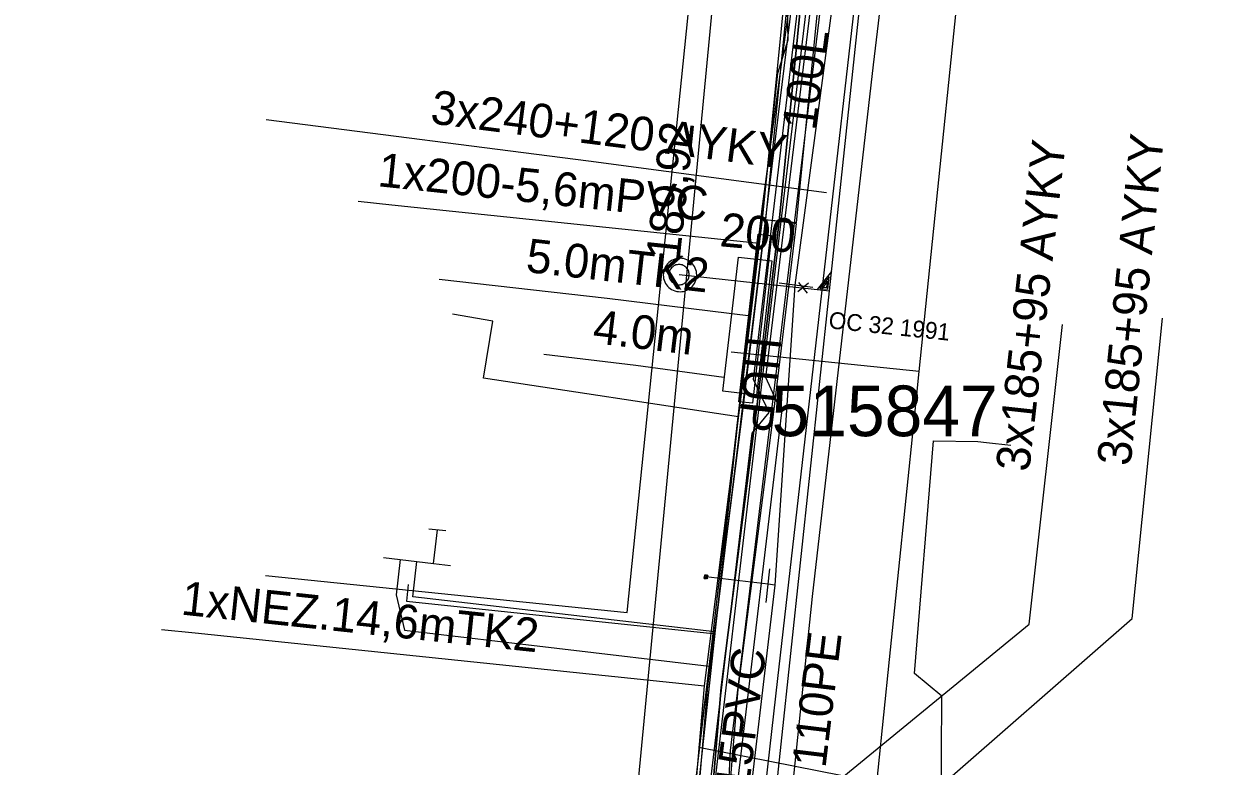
# Model space of a CAD drawing. Extents: x -746464 to -745690, y -1051581 to -1049993.
# Drawn here: x -746142.2 to -746106.85, y -1050791.97 to -1050769.98 of the extents above; entities that cross this region are included whole.
import ezdxf

# ---------------------------------------------------------------- set-up
doc = ezdxf.new("R2010")
doc.units = 0
for name, color, linetype in [('04_CETIN_neprovozovane', 7, 'Continuous'), ('04_CETIN_sdelovaci_podzem', 7, 'Continuous'), ('37_TVNET_sdelovaci_televizni kabely', 7, 'Continuous'), ('45_Eltodo_napajeci_kabel_NN', 7, 'Continuous'), ('45_Eltodo_popisy', 7, 'Continuous'), ('45_Eltodo_vedeni_NN_zemni', 7, 'Continuous'), ('48_Prazs_plynarenska_STL', 7, 'Continuous'), ('48_Prazs_plynarenska_STL_popisy', 7, 'Continuous'), ('51_PVaK_kanal_jednotna_neoverena poloha_pripojka', 7, 'Continuous'), ('51_PVaK_kanal_jednotna_overena poloha_rad', 7, 'Continuous'), ('51_PVaK_kanal_negravitacni_overena poloha', 7, 'Continuous'), ('51_PVaK_kanal_objekty', 7, 'Continuous'), ('51_PVaK_kanal_popisy', 7, 'Continuous'), ('51_PVaK_vodovod_chranicky_objekty', 7, 'Continuous'), ('51_PVaK_vodovod_NEPROVOZUJE PVK_neoverene poloha', 7, 'Continuous'), ('51_PVaK_vodovod_popisy', 7, 'Continuous'), ('55_PREdi_chranicky', 7, 'Continuous'), ('55_PREdi_NN', 7, 'Continuous'), ('55_PREdi_NN_popisy', 7, 'Continuous'), ('55_PREdi_NN_pripojovaci_misto', 7, 'Continuous'), ('55_PREdi_stavby_popisy', 7, 'Continuous'), ('55_PREdi_VN', 7, 'Continuous'), ('55_PREdi_ZRUSENE_elektro', 7, 'Continuous')]:
    doc.layers.add(name, color=color, linetype=linetype)

msp = doc.modelspace()

# ---------------------------------------------------------------- linework, layer by layer
at = {"layer": '04_CETIN_neprovozovane'}
msp.add_lwpolyline([(-746122.86, -1050802.08), (-746120.21, -1050779.57), (-746117.76, -1050758.96), (-746115.41, -1050737.5), (-746111.78, -1050719.1), (-746081.26, -1050611.75), (-746077.75, -1050600.04)], dxfattribs=at)
at = {"layer": '04_CETIN_sdelovaci_podzem'}
for points in [[(-746121.03, -1050781.62), (-746120.3, -1050775.53), (-746119.86, -1050771.44), (-746119.56, -1050770.45), (-746119.61, -1050768.2)], [(-746121.03, -1050781.62), (-746120.3, -1050775.53)], [(-746121.03, -1050781.62), (-746128.58, -1050780.48), (-746128.31, -1050778.79), (-746129.5, -1050778.58)], [(-746122.59, -1050796.1), (-746121.03, -1050781.62)], [(-746115.46, -1050796.89), (-746115.02, -1050793.37), (-746115, -1050789.9), (-746115.81, -1050789.22), (-746115.25, -1050782.33), (-746113.94, -1050782.35), (-746113.68, -1050782.38), (-746112.96, -1050782.46)]]:
    msp.add_lwpolyline(points, dxfattribs=at)
at = {"layer": '37_TVNET_sdelovaci_televizni kabely'}
for points in [[(-745984.595, -1050626.363), (-746079.15, -1050602.616), (-746117.902, -1050728.62), (-746140.499, -1050964.785), (-746150.343, -1051014.385), (-746134.374, -1051025.766), (-746053.56, -1051028.358)], [(-746135.044, -1050786.321), (-746124.326, -1050787.415), (-746122.221, -1050766.802), (-746133.101, -1050765.692)]]:
    msp.add_lwpolyline(points, dxfattribs=at)
at = {"layer": '45_Eltodo_napajeci_kabel_NN'}
msp.add_lwpolyline([(-746165.45, -1051019.12), (-746165.712, -1051018.023), (-746163.467, -1051013.836), (-746155.197, -1051018.912), (-746150.32, -1051019.043), (-746148.604, -1051010.158), (-746143.982, -1050988.385), (-746139.729, -1050968.164), (-746137.496, -1050944.441), (-746135.374, -1050923.74), (-746132.775, -1050899.638), (-746130.229, -1050876.488), (-746127.576, -1050852.278), (-746125.136, -1050831.143), (-746122.376, -1050803.534), (-746119.744, -1050781.489), (-746120.222, -1050780.456), (-746117.893, -1050761.331)], dxfattribs=at)
at = {"layer": '45_Eltodo_vedeni_NN_zemni'}
for points in [[(-746120.625, -1050782.102), (-746120.119, -1050781.489), (-746120.581, -1050780.519), (-746118.291, -1050761.289)], [(-746123.171, -1050803.447), (-746120.625, -1050782.102)]]:
    msp.add_lwpolyline(points, dxfattribs=at)
at = {"layer": '48_Prazs_plynarenska_STL'}
for points in [[(-746128.924, -1050901.967), (-746128.119, -1050893.674), (-746126.8, -1050880.15), (-746126.425, -1050876.727), (-746123.398, -1050849.062), (-746122.397, -1050839.917), (-746121.85, -1050834.92), (-746119.64, -1050819.16), (-746118.456, -1050807.673), (-746117.44, -1050797.41), (-746116.892, -1050792.088), (-746116.554, -1050788.806), (-746115.818, -1050781.644), (-746115.679, -1050780.281), (-746115.164, -1050775.276), (-746114.581, -1050769.606)], [(-746115.679, -1050780.281), (-746121.247, -1050779.708)]]:
    msp.add_lwpolyline(points, dxfattribs=at)
at = {"layer": '51_PVaK_kanal_jednotna_neoverena poloha_pripojka'}
msp.add_line((-746122.79, -1050777.41), (-746118.336, -1050777.89), dxfattribs=at)
at = {"layer": '51_PVaK_kanal_jednotna_overena poloha_rad'}
msp.add_lwpolyline([(-746122.06, -1050812.8), (-746118.336, -1050777.89), (-746116.83, -1050763.77)], dxfattribs=at)
at = {"layer": '51_PVaK_kanal_negravitacni_overena poloha'}
msp.add_lwpolyline([(-746115.12, -1050753.61), (-746115.37, -1050757.26), (-746117.04, -1050771.19), (-746118.85, -1050786.94), (-746120.95, -1050807.16), (-746122.42, -1050820.88)], dxfattribs=at)
at = {"layer": '51_PVaK_kanal_objekty'}
for p, q in [((-746118.956, -1050777.665), (-746119.275, -1050777.921)), ((-746119.249, -1050777.645), (-746118.991, -1050777.957))]:
    msp.add_line(p, q, dxfattribs=at)
for points in [[(-746122.26, -1050777.42), (-746122.27, -1050777.37), (-746122.27, -1050777.32), (-746122.29, -1050777.27), (-746122.31, -1050777.22), (-746122.33, -1050777.17), (-746122.36, -1050777.13), (-746122.39, -1050777.09), (-746122.43, -1050777.05), (-746122.47, -1050777.02), (-746122.51, -1050776.99), (-746122.56, -1050776.97), (-746122.61, -1050776.95), (-746122.66, -1050776.93), (-746122.71, -1050776.93), (-746122.76, -1050776.92), (-746122.81, -1050776.93), (-746122.86, -1050776.93), (-746122.91, -1050776.95), (-746122.96, -1050776.97), (-746123.01, -1050776.99), (-746123.05, -1050777.02), (-746123.09, -1050777.05), (-746123.13, -1050777.09), (-746123.16, -1050777.13), (-746123.19, -1050777.17), (-746123.21, -1050777.22), (-746123.23, -1050777.27), (-746123.25, -1050777.32), (-746123.25, -1050777.37), (-746123.26, -1050777.42), (-746123.25, -1050777.47), (-746123.25, -1050777.52), (-746123.23, -1050777.57), (-746123.21, -1050777.62), (-746123.19, -1050777.67), (-746123.16, -1050777.71), (-746123.13, -1050777.75), (-746123.09, -1050777.79), (-746123.05, -1050777.82), (-746123.01, -1050777.85), (-746122.96, -1050777.87), (-746122.91, -1050777.89), (-746122.86, -1050777.91), (-746122.81, -1050777.91), (-746122.76, -1050777.92), (-746122.71, -1050777.91), (-746122.66, -1050777.91), (-746122.61, -1050777.89), (-746122.56, -1050777.87), (-746122.51, -1050777.85), (-746122.47, -1050777.82), (-746122.43, -1050777.79), (-746122.39, -1050777.75), (-746122.36, -1050777.71), (-746122.33, -1050777.67), (-746122.31, -1050777.62), (-746122.29, -1050777.57), (-746122.27, -1050777.52), (-746122.27, -1050777.47), (-746122.26, -1050777.42)], [(-746122.49, -1050777.41), (-746122.49, -1050777.38), (-746122.496, -1050777.35), (-746122.502, -1050777.32), (-746122.514, -1050777.29), (-746122.532, -1050777.26), (-746122.55, -1050777.236), (-746122.568, -1050777.212), (-746122.592, -1050777.188), (-746122.616, -1050777.17), (-746122.64, -1050777.152), (-746122.67, -1050777.134), (-746122.7, -1050777.122), (-746122.73, -1050777.116), (-746122.76, -1050777.11), (-746122.79, -1050777.11), (-746122.82, -1050777.11), (-746122.85, -1050777.116), (-746122.88, -1050777.122), (-746122.91, -1050777.134), (-746122.94, -1050777.152), (-746122.964, -1050777.17), (-746122.988, -1050777.188), (-746123.012, -1050777.212), (-746123.03, -1050777.236), (-746123.048, -1050777.26), (-746123.066, -1050777.29), (-746123.078, -1050777.32), (-746123.084, -1050777.35), (-746123.09, -1050777.38), (-746123.09, -1050777.41), (-746123.09, -1050777.44), (-746123.084, -1050777.47), (-746123.078, -1050777.5), (-746123.066, -1050777.53), (-746123.048, -1050777.56), (-746123.03, -1050777.584), (-746123.012, -1050777.608), (-746122.988, -1050777.632), (-746122.964, -1050777.65), (-746122.94, -1050777.668), (-746122.91, -1050777.686), (-746122.88, -1050777.698), (-746122.85, -1050777.704), (-746122.82, -1050777.71), (-746122.79, -1050777.71), (-746122.76, -1050777.71), (-746122.73, -1050777.704), (-746122.7, -1050777.698), (-746122.67, -1050777.686), (-746122.64, -1050777.668), (-746122.616, -1050777.65), (-746122.592, -1050777.632), (-746122.568, -1050777.608), (-746122.55, -1050777.584), (-746122.532, -1050777.56), (-746122.514, -1050777.53), (-746122.502, -1050777.5), (-746122.496, -1050777.47), (-746122.49, -1050777.44), (-746122.49, -1050777.41)], [(-746119.141, -1050777.803), (-746118.336, -1050777.889), (-746118.275, -1050777.314), (-746118.699, -1050777.85)], [(-746118.614, -1050777.816), (-746118.379, -1050777.841), (-746118.34, -1050777.474), (-746118.614, -1050777.82)], [(-746118.525, -1050777.783), (-746118.408, -1050777.795), (-746118.388, -1050777.607), (-746118.525, -1050777.787)]]:
    msp.add_lwpolyline(points, dxfattribs=at)
at = {"layer": '51_PVaK_vodovod_chranicky_objekty'}
for p, q in [((-746118.821, -1050777.792), (-746119.821, -1050777.659)), ((-746120.212, -1050787.12), (-746120.097, -1050786.12)), ((-746122.049, -1050786.405), (-746121.938, -1050786.317)), ((-746122.049, -1050786.405), (-746122.047, -1050786.385)), ((-746122.049, -1050786.405), (-746122.029, -1050786.407)), ((-746122.037, -1050786.306), (-746122.04, -1050786.326)), ((-746122.037, -1050786.306), (-746121.95, -1050786.417)), ((-746122.037, -1050786.306), (-746122.018, -1050786.308)), ((-746121.95, -1050786.417), (-746121.97, -1050786.414)), ((-746121.938, -1050786.317), (-746121.958, -1050786.315)), ((-746121.95, -1050786.417), (-746121.948, -1050786.397)), ((-746121.938, -1050786.317), (-746121.941, -1050786.337))]:
    msp.add_line(p, q, dxfattribs=at)
msp.add_lwpolyline([(-746121.944, -1050786.367), (-746121.943, -1050786.362), (-746121.944, -1050786.357), (-746121.944, -1050786.352), (-746121.946, -1050786.347), (-746121.948, -1050786.341), (-746121.951, -1050786.337), (-746121.953, -1050786.333), (-746121.957, -1050786.328), (-746121.96, -1050786.325), (-746121.964, -1050786.321), (-746121.968, -1050786.318), (-746121.973, -1050786.315), (-746121.978, -1050786.314), (-746121.983, -1050786.312), (-746121.988, -1050786.312), (-746121.993, -1050786.311), (-746121.998, -1050786.311), (-746122.003, -1050786.312), (-746122.008, -1050786.313), (-746122.013, -1050786.316), (-746122.018, -1050786.318), (-746122.022, -1050786.321), (-746122.027, -1050786.324), (-746122.03, -1050786.328), (-746122.033, -1050786.331), (-746122.037, -1050786.336), (-746122.04, -1050786.341), (-746122.041, -1050786.346), (-746122.043, -1050786.35), (-746122.043, -1050786.355), (-746122.044, -1050786.36), (-746122.044, -1050786.365), (-746122.043, -1050786.37), (-746122.042, -1050786.376), (-746122.039, -1050786.381), (-746122.037, -1050786.385), (-746122.034, -1050786.39), (-746122.031, -1050786.394), (-746122.027, -1050786.398), (-746122.024, -1050786.401), (-746122.019, -1050786.405), (-746122.014, -1050786.407), (-746122.009, -1050786.409), (-746122.005, -1050786.41), (-746122, -1050786.411), (-746121.995, -1050786.411), (-746121.99, -1050786.411), (-746121.984, -1050786.411), (-746121.979, -1050786.409), (-746121.974, -1050786.407), (-746121.97, -1050786.404), (-746121.965, -1050786.402), (-746121.961, -1050786.398), (-746121.957, -1050786.395), (-746121.954, -1050786.391), (-746121.95, -1050786.386), (-746121.948, -1050786.382), (-746121.946, -1050786.377), (-746121.945, -1050786.372), (-746121.944, -1050786.367)], dxfattribs=at)
at = {"layer": '51_PVaK_vodovod_NEPROVOZUJE PVK_neoverene poloha'}
for p, q in [((-746120.15, -1050786.58), (-746121.995, -1050786.362)), ((-746119.951, -1050786.603), (-746120.15, -1050786.58))]:
    msp.add_line(p, q, dxfattribs=at)
for points in [[(-746112.17, -1050723.67), (-746115.962, -1050750.386), (-746116.764, -1050758.266), (-746119.36, -1050777.72)], [(-746119.36, -1050777.72), (-746119.951, -1050786.603), (-746121.099, -1050796.35), (-746122.392, -1050810.364), (-746123.931, -1050826.638), (-746127.054, -1050855.254), (-746129.164, -1050875.152), (-746130.599, -1050887.055)]]:
    msp.add_lwpolyline(points, dxfattribs=at)
at = {"layer": '55_PREdi_chranicky'}
for points in [[(-746117.99, -1050758.17), (-746117.493, -1050758.223), (-746118.603, -1050768.621), (-746119.322, -1050775.879), (-746119.82, -1050775.83), (-746120.318, -1050775.781), (-746119.597, -1050768.519), (-746118.487, -1050758.117), (-746117.99, -1050758.17)], [(-746119.82, -1050775.83), (-746119.324, -1050775.89), (-746119.994, -1050781.47), (-746120.49, -1050781.41), (-746120.986, -1050781.35), (-746120.316, -1050775.77), (-746119.82, -1050775.83)], [(-746120.447, -1050776.207), (-746120.049, -1050776.253), (-746120.617, -1050781.22), (-746121.014, -1050781.175), (-746120.447, -1050776.207)], [(-746121.03, -1050776.891), (-746120.036, -1050777.005), (-746120.497, -1050780.978), (-746121.491, -1050780.864), (-746121.03, -1050776.891)], [(-746120.49, -1050781.41), (-746119.994, -1050781.473), (-746121.043, -1050789.693), (-746121.572, -1050795.932), (-746122.07, -1050795.89), (-746122.568, -1050795.848), (-746122.037, -1050789.587), (-746120.986, -1050781.347), (-746120.49, -1050781.41)]]:
    msp.add_lwpolyline(points, close=True, dxfattribs=at)
at = {"layer": '55_PREdi_NN'}
for points in [[(-746079.707, -1050608.094), (-746081.337, -1050613.521), (-746088.598, -1050639.168), (-746100.883, -1050680.307), (-746109.804, -1050710.935), (-746113.542, -1050724.97), (-746114.797, -1050736.143), (-746116.957, -1050755.942), (-746121.273, -1050791.507), (-746121.329, -1050792.488), (-746122.44, -1050801.822), (-746124.772, -1050826.479), (-746132.514, -1050898.319), (-746135.263, -1050933.408), (-746137.115, -1050954.341), (-746141.612, -1050953.806)], [(-746078.666, -1050608.367), (-746080.547, -1050614.642), (-746087.42, -1050639.673), (-746099.733, -1050680.532), (-746108.682, -1050711.888), (-746112.327, -1050725.235), (-746113.87, -1050737.785), (-746116.087, -1050756.251), (-746119.869, -1050789.369)], [(-746118.318, -1050759.402), (-746118.696, -1050763.218), (-746120.333, -1050775.46), (-746121.791, -1050788.037)], [(-746118.696, -1050763.218), (-746121.728, -1050787.994), (-746130.679, -1050786.952), (-746130.557, -1050785.906)], [(-746130.06, -1050785.964), (-746130.002, -1050785.467)], [(-746131.55, -1050785.79), (-746131.053, -1050785.848), (-746130.557, -1050785.906), (-746130.06, -1050785.964), (-746129.563, -1050786.022)], [(-746131.053, -1050785.848), (-746131.175, -1050786.894), (-746130.928, -1050787.938), (-746121.896, -1050789.004), (-746122.205, -1050791.403), (-746115.141, -1050792.798), (-746115.241, -1050793.391), (-746113.437, -1050793.669)], [(-746130.817, -1050786.583), (-746130.869, -1050787.079), (-746121.791, -1050788.037)], [(-746121.791, -1050788.037), (-746121.849, -1050788.537), (-746122.298, -1050792.414)], [(-746119.869, -1050789.369), (-746120.347, -1050793.554), (-746116.03, -1050794.387), (-746117.167, -1050810.412), (-746109.962, -1050816.591), (-746089.48, -1050819.916)]]:
    msp.add_lwpolyline(points, dxfattribs=at)
at = {"layer": '55_PREdi_NN_popisy'}
for points in [[(-746135.019, -1050772.81), (-746125.474, -1050774.035), (-746118.417, -1050774.975)], [(-746115.556, -1050793.008), (-746109.368, -1050787.592), (-746108.465, -1050778.701)], [(-746118.012, -1050792.349), (-746112.413, -1050787.766), (-746111.426, -1050778.884)]]:
    msp.add_lwpolyline(points, dxfattribs=at)
at = {"layer": '55_PREdi_NN_pripojovaci_misto'}
for p, q in [((-746129.701, -1050784.996), (-746130.198, -1050784.944)), ((-746130.002, -1050785.467), (-746129.95, -1050784.97))]:
    msp.add_line(p, q, dxfattribs=at)
at = {"layer": '55_PREdi_stavby_popisy'}
for points in [[(-746132.293, -1050775.232), (-746131.299, -1050775.337), (-746120.42, -1050776.476)], [(-746129.898, -1050777.541), (-746124.921, -1050778.107), (-746120.659, -1050778.626)], [(-746126.797, -1050779.762), (-746124.072, -1050780.091), (-746121.459, -1050780.442)], [(-746138.118, -1050787.919), (-746137.124, -1050788.024), (-746122.037, -1050789.587)]]:
    msp.add_lwpolyline(points, dxfattribs=at)
at = {"layer": '55_PREdi_VN'}
for points in [[(-746131.88, -1050884.63), (-746131.62, -1050883.43), (-746131.05, -1050877.84), (-746130.27, -1050870.78), (-746129.47, -1050863.79), (-746128.9, -1050858.11), (-746128.23, -1050852.6), (-746127.82, -1050848.89), (-746126.8, -1050839.19), (-746125.42, -1050825.95), (-746124.45, -1050815.77), (-746123.36, -1050806.83), (-746122.84, -1050802.26), (-746122.07, -1050795.89), (-746121.54, -1050789.64), (-746120.49, -1050781.41), (-746119.82, -1050775.83), (-746119.1, -1050768.57)], [(-746119.1, -1050768.57), (-746119.82, -1050775.83), (-746120.49, -1050781.41), (-746121.54, -1050789.64), (-746122.07, -1050795.89), (-746122.84, -1050802.26), (-746123.36, -1050806.83), (-746124.45, -1050815.77), (-746125.42, -1050825.95), (-746126.8, -1050839.19), (-746127.82, -1050848.89), (-746128.23, -1050852.6), (-746128.9, -1050858.11), (-746129.337, -1050862.469), (-746129.47, -1050863.79), (-746130.27, -1050870.78), (-746131.05, -1050877.84), (-746131.62, -1050883.43), (-746131.88, -1050884.63)]]:
    msp.add_lwpolyline(points, dxfattribs=at)
at = {"layer": '55_PREdi_ZRUSENE_elektro'}
msp.add_lwpolyline([(-746129.741, -1050862.453), (-746129.298, -1050858.066), (-746128.627, -1050852.554), (-746128.218, -1050848.847), (-746127.198, -1050839.148), (-746125.818, -1050825.91), (-746124.848, -1050815.727), (-746123.757, -1050806.783), (-746123.237, -1050802.213), (-746122.468, -1050795.849), (-746121.938, -1050789.598), (-746120.887, -1050781.361), (-746120.218, -1050775.786), (-746119.498, -1050768.529)], dxfattribs=at)

# ---------------------------------------------------------------- texts
at = {"layer": '45_Eltodo_popisy'}
msp.add_text('515847', height=1.5, dxfattribs=at).set_placement((-746120.045, -1050782.194))
at = {"layer": '48_Prazs_plynarenska_STL_popisy'}
for s, height, rotation, p in [('OC 32 1991', 0.5, 354.1244, (-746118.375, -1050778.998)), ('HUP', 1, 264.12, (-746120.747, -1050779.208))]:
    msp.add_text(s, height=height, rotation=rotation, dxfattribs=at).set_placement(p)
at = {"layer": '51_PVaK_kanal_popisy'}
for s, rotation, p in [('189,92', 83.8855, (-746122.774, -1050777.004)), ('200', 354.851, (-746121.606, -1050776.566)), ('110PE', 83.0718, (-746118.453, -1050792.043)), ('315PVC', 82.9111, (-746120.822, -1050793.471))]:
    msp.add_text(s, height=1, rotation=rotation, dxfattribs=at).set_placement(p)
at = {"layer": '51_PVaK_vodovod_popisy'}
msp.add_text('100L', height=1, rotation=82.3991, dxfattribs=at).set_placement((-746118.745, -1050773.164))
at = {"layer": '55_PREdi_NN_popisy'}
for s, rotation, p in [('3x240+120 AYKY', 352.6874, (-746130.182, -1050772.926)), ('3x185+95 AYKY', 83.6592, (-746112.417, -1050783.27)), ('3x185+95 AYKY', 84.2021, (-746109.414, -1050783.096))]:
    msp.add_text(s, height=1, rotation=rotation, dxfattribs=at).set_placement(p)
at = {"layer": '55_PREdi_stavby_popisy'}
for s, rotation, p in [('1x200-5,6mPVC', 353.9366, (-746131.743, -1050774.787)), ('5.0mTK2', 353.5129, (-746127.353, -1050777.327)), ('4.0m', 353.1048, (-746125.374, -1050779.431)), ('1xNEZ.14,6mTK2', 353.9402, (-746137.568, -1050787.475))]:
    msp.add_text(s, height=1, rotation=rotation, dxfattribs=at).set_placement(p)

doc.saveas('drawing.dxf')
